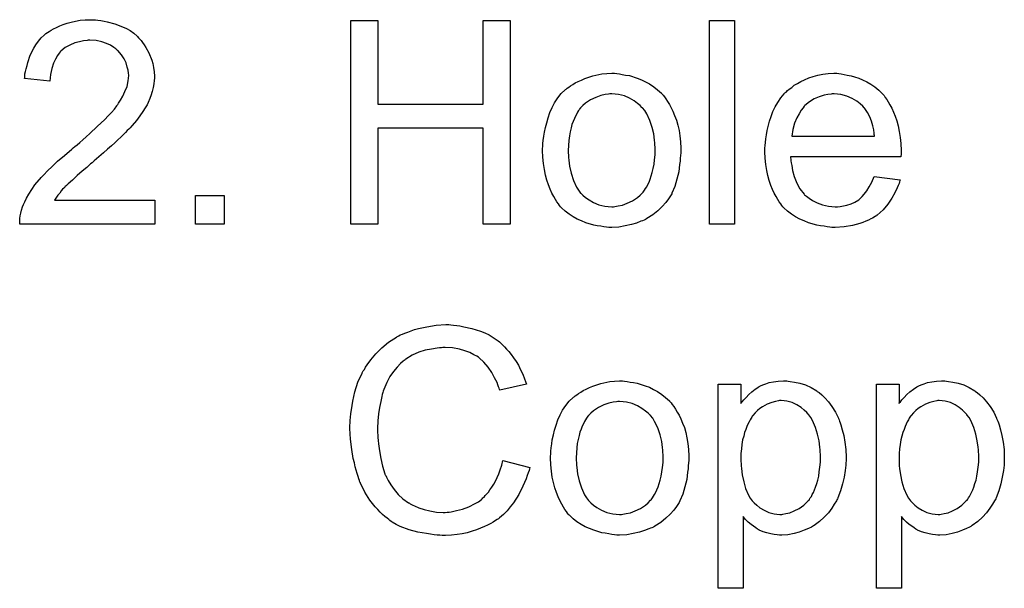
# Model space of a CAD drawing. Extents: x -1.5 to 9, y -3 to 5.
# Tile 316 of 368: x 4.8 to 5.187, y 2.539 to 2.763. Entities that reach past the tile are written whole.
import ezdxf

# ---------------------------------------------------------------- set-up
doc = ezdxf.new("R2010")
doc.units = 0
doc.layers.add('qfn16-30-34-a_mechanical_19', color=1, linetype='CONTINUOUS')

msp = doc.modelspace()

# ---------------------------------------------------------------- linework, layer by layer
at = {"layer": 'qfn16-30-34-a_mechanical_19', "color": 1}
for points in [[(4.829966, 2.762844), (4.830892, 2.762728), (4.832049, 2.762613), (4.833322, 2.762381), (4.834594, 2.76215), (4.837602, 2.76134), (4.840611, 2.760183), (4.842115, 2.759489), (4.843619, 2.758679), (4.845007, 2.757637), (4.84628, 2.756481), (4.846396, 2.756365), (4.846627, 2.756249), (4.846859, 2.755786), (4.847321, 2.755323), (4.8479, 2.754745), (4.848478, 2.753935), (4.849057, 2.753125), (4.849751, 2.752084), (4.850908, 2.749886), (4.852065, 2.747109), (4.852528, 2.74572), (4.852759, 2.744101), (4.852991, 2.742481), (4.853106, 2.740745), (4.853106, 2.740514), (4.853106, 2.739935), (4.852991, 2.73901), (4.852875, 2.737737), (4.852644, 2.736349), (4.852181, 2.734729), (4.851718, 2.732993), (4.851024, 2.731258), (4.850908, 2.731026), (4.850677, 2.730448), (4.850214, 2.729522), (4.84952, 2.72825), (4.848594, 2.726861), (4.847437, 2.725126), (4.846049, 2.72339), (4.844429, 2.721423), (4.844197, 2.721192), (4.843619, 2.720498), (4.84304, 2.719919), (4.842462, 2.719341), (4.841768, 2.718647), (4.840842, 2.717721), (4.839917, 2.716795), (4.83876, 2.715754), (4.837602, 2.714597), (4.836214, 2.713324), (4.83471, 2.712052), (4.83309, 2.710548), (4.831239, 2.709044), (4.829388, 2.707424), (4.829272, 2.707308), (4.829041, 2.707077), (4.828578, 2.706729), (4.827999, 2.706267), (4.827305, 2.705573), (4.826495, 2.704878), (4.824644, 2.703374), (4.822677, 2.701639), (4.820826, 2.699903), (4.819206, 2.698399), (4.818512, 2.697821), (4.817934, 2.697242), (4.817818, 2.697126), (4.817471, 2.696779), (4.817008, 2.696316), (4.816429, 2.695622), (4.815851, 2.694812), (4.815157, 2.694003), (4.813768, 2.692036), (4.853222, 2.692036), (4.853222, 2.682548), (4.800116, 2.682548), (4.800116, 2.682664), (4.800116, 2.683127), (4.800116, 2.683821), (4.800231, 2.684747), (4.800347, 2.685788), (4.800578, 2.686945), (4.80081, 2.688102), (4.801273, 2.689374), (4.801273, 2.68949), (4.801388, 2.689606), (4.80162, 2.6903), (4.802083, 2.691341), (4.802777, 2.69273), (4.803702, 2.69435), (4.804859, 2.696201), (4.806132, 2.698052), (4.807752, 2.700019), (4.807752, 2.700135), (4.807983, 2.70025), (4.808562, 2.700945), (4.809603, 2.701986), (4.811107, 2.70349), (4.812843, 2.705225), (4.815041, 2.707308), (4.817702, 2.709622), (4.820595, 2.712052), (4.82071, 2.712167), (4.821173, 2.712515), (4.821867, 2.713093), (4.822677, 2.713787), (4.823718, 2.714713), (4.824991, 2.715754), (4.826264, 2.716911), (4.827768, 2.718184), (4.83066, 2.720961), (4.833553, 2.723737), (4.834941, 2.725126), (4.836214, 2.726514), (4.837371, 2.727787), (4.838297, 2.72906), (4.838297, 2.729175), (4.838528, 2.729291), (4.83876, 2.729638), (4.838991, 2.730101), (4.839801, 2.731374), (4.840726, 2.732878), (4.841536, 2.734729), (4.842346, 2.736696), (4.842809, 2.738894), (4.84304, 2.740977), (4.84304, 2.741092), (4.84304, 2.741208), (4.842925, 2.741902), (4.842809, 2.743059), (4.842462, 2.744332), (4.841999, 2.745952), (4.841189, 2.747572), (4.840148, 2.749191), (4.83876, 2.750811), (4.838528, 2.751043), (4.83795, 2.751505), (4.83714, 2.752084), (4.835867, 2.752894), (4.834247, 2.753588), (4.832396, 2.754282), (4.830198, 2.754745), (4.827768, 2.754861), (4.827074, 2.754861), (4.826611, 2.754745), (4.825223, 2.754629), (4.823603, 2.754282), (4.821867, 2.753819), (4.8199, 2.75301), (4.818049, 2.751968), (4.816314, 2.75058), (4.816082, 2.750348), (4.815619, 2.74977), (4.814925, 2.748844), (4.814231, 2.747456), (4.813421, 2.745836), (4.812727, 2.743753), (4.812264, 2.741439), (4.812033, 2.738778), (4.801967, 2.73982), (4.801967, 2.739935), (4.802083, 2.740282), (4.802083, 2.740861), (4.802198, 2.741671), (4.80243, 2.742597), (4.802661, 2.743638), (4.803008, 2.74491), (4.803355, 2.746183), (4.804281, 2.74896), (4.805669, 2.751737), (4.806479, 2.753125), (4.80752, 2.754514), (4.808562, 2.755786), (4.809719, 2.756943), (4.809834, 2.757059), (4.810066, 2.757175), (4.810413, 2.757522), (4.810992, 2.757869), (4.811686, 2.758332), (4.812496, 2.758794), (4.813421, 2.759373), (4.814578, 2.759952), (4.815851, 2.76053), (4.817239, 2.761108), (4.818743, 2.761571), (4.820363, 2.762034), (4.822099, 2.762381), (4.82395, 2.762728), (4.825917, 2.762844), (4.827999, 2.76296), (4.829156, 2.76296), (4.829966, 2.762844)], [(4.993103, 2.682548), (4.982459, 2.682548), (4.982459, 2.720266), (4.941038, 2.720266), (4.941038, 2.682548), (4.930394, 2.682548), (4.930394, 2.762613), (4.941038, 2.762613), (4.941038, 2.729754), (4.982459, 2.729754), (4.982459, 2.762613), (4.993103, 2.762613), (4.993103, 2.682548)], [(5.081382, 2.682548), (5.071548, 2.682548), (5.071548, 2.762613), (5.081382, 2.762613), (5.081382, 2.682548)], [(5.034987, 2.741787), (5.036028, 2.741671), (5.037185, 2.741439), (5.038458, 2.741208), (5.039962, 2.740977), (5.043086, 2.739935), (5.044706, 2.739357), (5.046325, 2.738547), (5.047945, 2.737737), (5.049565, 2.73658), (5.051069, 2.735423), (5.052573, 2.734035), (5.052689, 2.733919), (5.05292, 2.733688), (5.053267, 2.733225), (5.05373, 2.732646), (5.054309, 2.731836), (5.055003, 2.730795), (5.055697, 2.729638), (5.056391, 2.728365), (5.057085, 2.726977), (5.05778, 2.725242), (5.058474, 2.723506), (5.059052, 2.721539), (5.059515, 2.719456), (5.059862, 2.717258), (5.060094, 2.714944), (5.060209, 2.712399), (5.060209, 2.712283), (5.060209, 2.711936), (5.060209, 2.711358), (5.060209, 2.710548), (5.060094, 2.709622), (5.059978, 2.708465), (5.059978, 2.707308), (5.059747, 2.706035), (5.059399, 2.703143), (5.058705, 2.70025), (5.057895, 2.697358), (5.056738, 2.694697), (5.056738, 2.694581), (5.056623, 2.694465), (5.056391, 2.694118), (5.05616, 2.693655), (5.05535, 2.692498), (5.054309, 2.69111), (5.05292, 2.68949), (5.051185, 2.68787), (5.049218, 2.686251), (5.046904, 2.684747), (5.046788, 2.684747), (5.046672, 2.684631), (5.046325, 2.684399), (5.045747, 2.684168), (5.045168, 2.683937), (5.044474, 2.683705), (5.042739, 2.683011), (5.040772, 2.682432), (5.038342, 2.681854), (5.035797, 2.681391), (5.03302, 2.681276), (5.031863, 2.681276), (5.030937, 2.681391), (5.029896, 2.681507), (5.028739, 2.681738), (5.02735, 2.68197), (5.025962, 2.682201), (5.022838, 2.683127), (5.021103, 2.683821), (5.019483, 2.684515), (5.017863, 2.685441), (5.016243, 2.686482), (5.014739, 2.687639), (5.013235, 2.689027), (5.013119, 2.689143), (5.012888, 2.689374), (5.012541, 2.689837), (5.012078, 2.690532), (5.0115, 2.691341), (5.010921, 2.692267), (5.010227, 2.693424), (5.009533, 2.694812), (5.008838, 2.696316), (5.008144, 2.698052), (5.007566, 2.699903), (5.006987, 2.70187), (5.006525, 2.704068), (5.006177, 2.706382), (5.005946, 2.708928), (5.00583, 2.711589), (5.00583, 2.71182), (5.00583, 2.712283), (5.005946, 2.713093), (5.005946, 2.71425), (5.006062, 2.715523), (5.006293, 2.717142), (5.006525, 2.718762), (5.006987, 2.720613), (5.00745, 2.722465), (5.008029, 2.724432), (5.008723, 2.726514), (5.009648, 2.728481), (5.010574, 2.730332), (5.011847, 2.732184), (5.013119, 2.733919), (5.014739, 2.735423), (5.014855, 2.735539), (5.015086, 2.735655), (5.015549, 2.736002), (5.016128, 2.736464), (5.016822, 2.736927), (5.017747, 2.737506), (5.018673, 2.738084), (5.01983, 2.738663), (5.021103, 2.739241), (5.022491, 2.73982), (5.025615, 2.740861), (5.029202, 2.741671), (5.031053, 2.741787), (5.03302, 2.741902), (5.034177, 2.741902), (5.034987, 2.741787)], [(5.12234, 2.741787), (5.123266, 2.741671), (5.124423, 2.74144), (5.125695, 2.741208), (5.1272, 2.740861), (5.128588, 2.740514), (5.130208, 2.739936), (5.131712, 2.739357), (5.133332, 2.738547), (5.134952, 2.737622), (5.136571, 2.73658), (5.138075, 2.735307), (5.139464, 2.733919), (5.139579, 2.733803), (5.139811, 2.733572), (5.140158, 2.733109), (5.140621, 2.732415), (5.141199, 2.731605), (5.141778, 2.73068), (5.142472, 2.729523), (5.143166, 2.728134), (5.14386, 2.72663), (5.144555, 2.72501), (5.145133, 2.723159), (5.145712, 2.721192), (5.146174, 2.718994), (5.146521, 2.71668), (5.146753, 2.71425), (5.146869, 2.711589), (5.146869, 2.711473), (5.146869, 2.71101), (5.146869, 2.710201), (5.146753, 2.709044), (5.103365, 2.709044), (5.103365, 2.708928), (5.103365, 2.708581), (5.103481, 2.708118), (5.103481, 2.707424), (5.103597, 2.706614), (5.103828, 2.705688), (5.104175, 2.703606), (5.104869, 2.701292), (5.105795, 2.698746), (5.107068, 2.696432), (5.108688, 2.69435), (5.108803, 2.69435), (5.108919, 2.694118), (5.109613, 2.69354), (5.110654, 2.69273), (5.112043, 2.69192), (5.113894, 2.690994), (5.115977, 2.690184), (5.118291, 2.689606), (5.119563, 2.68949), (5.120952, 2.689375), (5.121877, 2.689375), (5.122919, 2.68949), (5.124191, 2.689722), (5.12558, 2.690069), (5.1272, 2.690532), (5.128704, 2.691226), (5.130208, 2.692151), (5.130324, 2.692267), (5.130902, 2.69273), (5.131596, 2.693424), (5.132406, 2.69435), (5.133332, 2.695622), (5.134373, 2.697242), (5.135414, 2.699093), (5.13634, 2.701292), (5.146521, 2.700019), (5.146521, 2.699903), (5.146406, 2.699672), (5.14629, 2.699209), (5.146059, 2.698515), (5.145712, 2.697821), (5.145364, 2.696895), (5.144439, 2.694928), (5.143282, 2.69273), (5.141662, 2.690416), (5.139811, 2.688218), (5.137497, 2.686135), (5.137381, 2.686135), (5.13715, 2.685904), (5.136803, 2.685672), (5.13634, 2.685325), (5.135646, 2.684978), (5.134952, 2.684631), (5.134026, 2.684168), (5.132985, 2.683705), (5.131828, 2.683242), (5.130671, 2.68278), (5.127778, 2.682086), (5.124538, 2.681507), (5.120952, 2.681276), (5.119679, 2.681276), (5.118869, 2.681391), (5.117828, 2.681507), (5.116555, 2.681738), (5.115167, 2.68197), (5.113663, 2.682201), (5.110423, 2.683127), (5.108688, 2.683821), (5.107068, 2.684515), (5.105332, 2.685441), (5.103712, 2.686482), (5.102208, 2.687639), (5.100704, 2.689028), (5.100589, 2.689143), (5.100357, 2.689375), (5.10001, 2.689837), (5.099547, 2.690532), (5.098969, 2.691341), (5.09839, 2.692267), (5.097696, 2.693424), (5.097002, 2.694697), (5.096308, 2.696201), (5.095614, 2.697821), (5.095035, 2.699672), (5.094457, 2.701639), (5.093994, 2.703721), (5.093647, 2.706035), (5.093415, 2.708465), (5.0933, 2.71101), (5.0933, 2.711126), (5.0933, 2.711705), (5.0933, 2.712399), (5.093415, 2.71344), (5.093531, 2.714713), (5.093647, 2.716101), (5.093878, 2.717721), (5.094225, 2.719341), (5.095151, 2.723043), (5.095729, 2.724894), (5.096423, 2.726861), (5.097349, 2.728713), (5.09839, 2.730448), (5.099547, 2.732184), (5.10082, 2.733803), (5.100936, 2.733919), (5.101167, 2.734151), (5.10163, 2.734498), (5.102208, 2.735076), (5.102903, 2.735655), (5.103828, 2.736349), (5.104869, 2.737159), (5.106142, 2.737853), (5.107415, 2.738663), (5.108919, 2.739357), (5.110539, 2.740051), (5.112274, 2.74063), (5.114126, 2.741208), (5.116092, 2.741555), (5.118175, 2.741787), (5.120373, 2.741902), (5.12153, 2.741902), (5.12234, 2.741787)], [(5.03302, 2.733803), (5.032326, 2.733803), (5.031747, 2.733688), (5.030474, 2.733572), (5.028739, 2.733109), (5.026772, 2.732415), (5.024689, 2.731489), (5.022722, 2.730101), (5.021681, 2.729175), (5.020756, 2.72825), (5.020756, 2.728134), (5.020524, 2.728018), (5.020293, 2.727671), (5.019946, 2.727208), (5.019599, 2.72663), (5.019252, 2.725936), (5.018789, 2.72501), (5.018326, 2.724084), (5.017863, 2.722927), (5.0174, 2.721771), (5.017053, 2.720382), (5.016706, 2.718878), (5.016359, 2.717258), (5.016128, 2.715523), (5.016012, 2.713556), (5.015896, 2.711589), (5.015896, 2.711473), (5.015896, 2.711126), (5.015896, 2.710548), (5.016012, 2.709738), (5.016012, 2.708812), (5.016128, 2.707771), (5.016475, 2.705341), (5.017053, 2.702564), (5.017979, 2.699787), (5.019136, 2.697126), (5.019946, 2.695969), (5.020756, 2.694812), (5.020871, 2.694812), (5.020987, 2.694581), (5.021681, 2.694003), (5.022722, 2.693077), (5.024111, 2.692151), (5.025846, 2.69111), (5.027929, 2.690184), (5.030359, 2.689606), (5.031631, 2.68949), (5.03302, 2.689374), (5.033714, 2.689374), (5.034292, 2.68949), (5.035565, 2.689722), (5.037301, 2.690069), (5.039152, 2.690763), (5.041234, 2.691689), (5.043201, 2.693077), (5.044243, 2.694003), (5.045168, 2.694928), (5.045284, 2.695044), (5.0454, 2.69516), (5.045631, 2.695507), (5.045978, 2.695969), (5.046325, 2.696548), (5.046788, 2.697242), (5.047251, 2.698168), (5.047714, 2.699093), (5.048176, 2.70025), (5.048524, 2.701523), (5.048986, 2.702911), (5.049333, 2.704416), (5.049681, 2.706151), (5.049912, 2.707887), (5.050143, 2.709853), (5.050143, 2.711936), (5.050143, 2.712052), (5.050143, 2.712399), (5.050143, 2.712977), (5.050028, 2.713671), (5.050028, 2.714597), (5.049912, 2.715638), (5.049565, 2.718068), (5.048986, 2.720613), (5.048061, 2.72339), (5.046788, 2.725936), (5.046094, 2.727208), (5.045168, 2.72825), (5.045168, 2.728365), (5.044937, 2.728481), (5.044243, 2.729175), (5.043201, 2.729985), (5.041813, 2.731026), (5.040078, 2.732068), (5.037995, 2.732993), (5.035681, 2.733572), (5.034408, 2.733688), (5.03302, 2.733803)], [(5.120489, 2.733803), (5.119795, 2.733803), (5.119332, 2.733688), (5.118059, 2.733572), (5.116555, 2.733225), (5.114704, 2.732646), (5.112737, 2.731836), (5.110886, 2.73068), (5.109035, 2.729175), (5.108803, 2.728944), (5.108341, 2.728365), (5.107531, 2.727324), (5.106721, 2.725936), (5.105795, 2.724316), (5.104985, 2.722233), (5.104291, 2.719804), (5.103944, 2.717143), (5.136456, 2.717143), (5.136456, 2.717258), (5.136456, 2.71749), (5.13634, 2.717837), (5.13634, 2.7183), (5.136109, 2.719688), (5.135761, 2.721192), (5.135183, 2.723043), (5.134604, 2.724779), (5.133679, 2.726514), (5.132637, 2.728018), (5.132637, 2.728134), (5.132406, 2.72825), (5.131828, 2.728944), (5.130786, 2.72987), (5.129398, 2.730911), (5.127662, 2.731952), (5.12558, 2.732878), (5.12315, 2.733572), (5.121877, 2.733688), (5.120489, 2.733803)], [(4.880527, 2.682548), (4.869304, 2.682548), (4.869304, 2.693771), (4.880527, 2.693771), (4.880527, 2.682548)], [(4.969732, 2.642932), (4.970773, 2.642817), (4.972046, 2.642701), (4.973319, 2.642585), (4.974823, 2.642238), (4.977947, 2.641544), (4.981418, 2.640503), (4.983153, 2.639809), (4.984773, 2.638999), (4.986393, 2.637957), (4.988012, 2.636916), (4.988128, 2.6368), (4.98836, 2.636685), (4.988822, 2.636338), (4.989401, 2.635759), (4.989979, 2.635181), (4.990789, 2.634371), (4.991599, 2.633445), (4.992525, 2.632519), (4.99345, 2.631363), (4.994376, 2.629974), (4.995417, 2.628586), (4.996343, 2.627082), (4.997153, 2.625346), (4.998078, 2.623611), (4.998773, 2.621759), (4.999467, 2.619677), (4.989054, 2.617247), (4.989054, 2.617363), (4.988938, 2.617594), (4.988707, 2.618057), (4.988475, 2.618635), (4.988244, 2.61933), (4.987897, 2.620255), (4.986971, 2.622106), (4.985814, 2.624189), (4.984426, 2.626272), (4.98269, 2.628239), (4.980839, 2.629974), (4.980608, 2.630206), (4.979913, 2.630668), (4.978757, 2.631247), (4.977252, 2.632057), (4.975285, 2.632751), (4.973087, 2.633445), (4.970426, 2.633908), (4.967534, 2.634024), (4.966608, 2.634024), (4.966029, 2.633908), (4.96522, 2.633908), (4.964294, 2.633792), (4.962096, 2.633445), (4.959666, 2.632982), (4.957121, 2.632172), (4.954459, 2.631015), (4.95203, 2.629511), (4.951914, 2.629511), (4.951798, 2.62928), (4.950989, 2.628701), (4.949947, 2.627776), (4.948675, 2.626387), (4.94717, 2.624652), (4.945782, 2.622685), (4.944509, 2.620255), (4.943352, 2.617594), (4.943352, 2.617479), (4.943237, 2.617247), (4.943121, 2.6169), (4.943005, 2.616322), (4.942774, 2.615627), (4.942542, 2.614817), (4.942195, 2.612851), (4.941733, 2.610537), (4.94127, 2.607991), (4.941038, 2.605214), (4.940923, 2.602206), (4.940923, 2.60209), (4.940923, 2.601743), (4.940923, 2.601165), (4.940923, 2.600471), (4.941038, 2.599661), (4.941038, 2.598619), (4.941154, 2.597462), (4.94127, 2.59619), (4.941617, 2.593413), (4.942195, 2.590405), (4.94289, 2.587396), (4.943815, 2.584388), (4.943815, 2.584273), (4.943931, 2.584041), (4.944162, 2.583694), (4.944394, 2.583116), (4.945088, 2.581727), (4.946129, 2.580107), (4.947402, 2.578256), (4.949022, 2.576289), (4.950873, 2.574554), (4.953071, 2.572934), (4.953187, 2.572934), (4.953418, 2.572818), (4.953765, 2.572587), (4.954228, 2.572356), (4.954807, 2.572124), (4.955501, 2.571777), (4.957121, 2.571083), (4.959203, 2.570389), (4.961517, 2.56981), (4.964063, 2.569347), (4.966724, 2.569232), (4.967534, 2.569232), (4.968228, 2.569347), (4.969038, 2.569347), (4.969848, 2.569463), (4.97193, 2.569926), (4.97436, 2.570504), (4.97679, 2.57143), (4.979335, 2.572703), (4.980608, 2.573397), (4.981765, 2.574322), (4.98188, 2.574438), (4.981996, 2.574554), (4.982343, 2.574901), (4.982806, 2.575248), (4.983269, 2.575827), (4.983847, 2.576521), (4.984542, 2.577215), (4.98512, 2.57814), (4.985814, 2.579182), (4.986624, 2.580339), (4.987318, 2.581496), (4.988012, 2.582884), (4.988591, 2.584388), (4.989169, 2.586008), (4.989748, 2.587744), (4.990211, 2.589595), (5.000855, 2.586934), (5.000855, 2.586818), (5.000739, 2.586355), (5.000508, 2.585661), (5.000161, 2.584735), (4.999814, 2.583694), (4.999351, 2.582421), (4.998773, 2.581033), (4.998078, 2.579529), (4.996459, 2.576289), (4.994376, 2.57305), (4.993103, 2.57143), (4.991831, 2.56981), (4.990442, 2.568422), (4.988822, 2.567033), (4.988707, 2.566918), (4.988475, 2.566686), (4.987897, 2.566455), (4.987318, 2.565992), (4.986393, 2.565414), (4.985467, 2.564835), (4.984194, 2.564256), (4.982922, 2.563678), (4.981418, 2.562984), (4.979798, 2.562405), (4.978062, 2.561827), (4.976211, 2.561248), (4.974244, 2.560785), (4.972162, 2.560554), (4.969963, 2.560323), (4.967649, 2.560207), (4.966377, 2.560207), (4.965451, 2.560323), (4.96441, 2.560323), (4.963137, 2.560438), (4.961749, 2.56067), (4.960129, 2.560901), (4.956774, 2.56148), (4.953302, 2.562405), (4.949832, 2.563678), (4.948212, 2.564488), (4.946592, 2.565414), (4.946476, 2.565529), (4.946245, 2.565645), (4.945782, 2.565992), (4.945319, 2.566455), (4.944625, 2.566918), (4.943815, 2.567612), (4.94289, 2.568422), (4.941964, 2.569347), (4.941038, 2.570389), (4.939997, 2.57143), (4.937914, 2.574091), (4.935948, 2.577215), (4.934212, 2.580686), (4.934212, 2.580802), (4.933981, 2.581149), (4.933865, 2.581727), (4.933518, 2.582421), (4.933286, 2.583347), (4.932939, 2.584504), (4.932476, 2.585777), (4.932129, 2.587165), (4.931782, 2.588669), (4.931319, 2.590405), (4.930741, 2.593991), (4.930278, 2.598041), (4.930047, 2.602206), (4.930047, 2.602322), (4.930047, 2.602785), (4.930047, 2.603479), (4.930163, 2.604289), (4.930163, 2.605446), (4.930278, 2.606603), (4.930394, 2.608107), (4.930625, 2.609611), (4.931204, 2.612966), (4.932014, 2.616669), (4.933171, 2.620371), (4.934791, 2.623958), (4.934906, 2.624073), (4.935022, 2.624421), (4.935253, 2.624883), (4.935716, 2.625462), (4.936179, 2.626272), (4.936757, 2.627197), (4.938261, 2.62928), (4.940228, 2.631594), (4.942542, 2.633908), (4.945203, 2.636222), (4.948327, 2.638189), (4.948443, 2.638305), (4.94879, 2.63842), (4.949253, 2.638652), (4.949832, 2.638999), (4.950757, 2.639346), (4.951683, 2.639693), (4.95284, 2.640156), (4.954112, 2.640619), (4.955501, 2.641081), (4.957005, 2.641544), (4.960244, 2.642238), (4.963947, 2.642817), (4.967765, 2.643048), (4.968922, 2.643048), (4.969732, 2.642932)], [(5.038111, 2.620834), (5.039152, 2.620718), (5.040309, 2.620487), (5.041582, 2.620255), (5.043086, 2.620024), (5.04621, 2.618983), (5.047829, 2.618404), (5.049449, 2.617594), (5.051069, 2.616784), (5.052689, 2.615627), (5.054193, 2.61447), (5.055697, 2.613082), (5.055813, 2.612966), (5.056044, 2.612735), (5.056391, 2.612272), (5.056854, 2.611693), (5.057432, 2.610884), (5.058127, 2.609842), (5.058821, 2.608685), (5.059515, 2.607413), (5.060209, 2.606024), (5.060904, 2.604289), (5.061598, 2.602553), (5.062176, 2.600586), (5.062639, 2.598504), (5.062986, 2.596305), (5.063217, 2.593991), (5.063333, 2.591446), (5.063333, 2.59133), (5.063333, 2.590983), (5.063333, 2.590405), (5.063333, 2.589595), (5.063217, 2.588669), (5.063102, 2.587512), (5.063102, 2.586355), (5.06287, 2.585082), (5.062523, 2.58219), (5.061829, 2.579298), (5.061019, 2.576405), (5.059862, 2.573744), (5.059862, 2.573628), (5.059747, 2.573512), (5.059515, 2.573165), (5.059284, 2.572703), (5.058474, 2.571546), (5.057432, 2.570157), (5.056044, 2.568537), (5.054309, 2.566918), (5.052342, 2.565298), (5.050028, 2.563794), (5.049912, 2.563794), (5.049796, 2.563678), (5.049449, 2.563447), (5.048871, 2.563215), (5.048292, 2.562984), (5.047598, 2.562752), (5.045863, 2.562058), (5.043896, 2.56148), (5.041466, 2.560901), (5.038921, 2.560438), (5.036144, 2.560323), (5.034987, 2.560323), (5.034061, 2.560438), (5.03302, 2.560554), (5.031863, 2.560785), (5.030474, 2.561017), (5.029086, 2.561248), (5.025962, 2.562174), (5.024227, 2.562868), (5.022607, 2.563562), (5.020987, 2.564488), (5.019367, 2.565529), (5.017863, 2.566686), (5.016359, 2.568075), (5.016243, 2.56819), (5.016012, 2.568422), (5.015665, 2.568885), (5.015202, 2.569579), (5.014623, 2.570389), (5.014045, 2.571314), (5.013351, 2.572471), (5.012657, 2.57386), (5.011962, 2.575364), (5.011268, 2.577099), (5.01069, 2.57895), (5.010111, 2.580917), (5.009648, 2.583116), (5.009301, 2.58543), (5.00907, 2.587975), (5.008954, 2.590636), (5.008954, 2.590867), (5.008954, 2.59133), (5.00907, 2.59214), (5.00907, 2.593297), (5.009186, 2.59457), (5.009417, 2.59619), (5.009648, 2.597809), (5.010111, 2.599661), (5.010574, 2.601512), (5.011153, 2.603479), (5.011847, 2.605561), (5.012772, 2.607528), (5.013698, 2.60938), (5.014971, 2.611231), (5.016243, 2.612966), (5.017863, 2.61447), (5.017979, 2.614586), (5.01821, 2.614702), (5.018673, 2.615049), (5.019252, 2.615512), (5.019946, 2.615974), (5.020871, 2.616553), (5.021797, 2.617131), (5.022954, 2.61771), (5.024227, 2.618288), (5.025615, 2.618867), (5.028739, 2.619908), (5.032326, 2.620718), (5.034177, 2.620834), (5.036144, 2.62095), (5.037301, 2.62095), (5.038111, 2.620834)], [(5.10244, 2.620834), (5.10325, 2.620718), (5.104985, 2.620487), (5.107068, 2.620024), (5.109266, 2.61933), (5.111464, 2.618289), (5.113663, 2.617016), (5.113778, 2.617016), (5.113894, 2.616784), (5.114588, 2.616322), (5.11563, 2.615396), (5.116902, 2.614239), (5.118291, 2.612735), (5.119679, 2.610884), (5.121068, 2.608685), (5.122225, 2.606256), (5.122225, 2.60614), (5.12234, 2.605909), (5.122456, 2.605561), (5.122687, 2.605099), (5.122919, 2.604405), (5.12315, 2.603595), (5.123729, 2.601743), (5.124307, 2.599429), (5.12477, 2.596884), (5.125117, 2.593992), (5.125233, 2.590983), (5.125233, 2.590868), (5.125233, 2.590636), (5.125233, 2.590173), (5.125233, 2.589479), (5.125117, 2.588669), (5.125117, 2.587744), (5.124886, 2.585661), (5.124423, 2.583116), (5.123844, 2.580455), (5.123034, 2.577678), (5.121993, 2.574901), (5.121993, 2.574785), (5.121877, 2.574554), (5.121646, 2.574207), (5.121415, 2.573744), (5.120605, 2.572471), (5.119563, 2.570852), (5.118291, 2.569116), (5.116671, 2.567381), (5.11482, 2.565645), (5.112621, 2.564025), (5.112506, 2.564025), (5.11239, 2.56391), (5.112043, 2.563678), (5.11158, 2.563447), (5.110423, 2.562868), (5.108803, 2.562174), (5.106836, 2.56148), (5.104754, 2.560901), (5.102324, 2.560439), (5.099894, 2.560323), (5.099084, 2.560323), (5.098159, 2.560439), (5.097002, 2.560554), (5.095614, 2.560786), (5.094109, 2.561133), (5.092605, 2.561595), (5.091101, 2.56229), (5.090985, 2.562405), (5.090407, 2.562637), (5.089713, 2.5631), (5.088787, 2.563794), (5.087862, 2.564488), (5.086705, 2.565414), (5.085663, 2.566455), (5.084738, 2.567612), (5.084738, 2.539381), (5.074903, 2.539381), (5.074903, 2.619677), (5.083812, 2.619677), (5.083812, 2.612041), (5.083928, 2.612272), (5.084391, 2.612735), (5.084969, 2.613545), (5.085895, 2.61447), (5.086936, 2.615627), (5.088093, 2.616669), (5.089481, 2.61771), (5.09087, 2.618636), (5.091101, 2.618751), (5.091564, 2.618983), (5.09249, 2.61933), (5.093647, 2.619793), (5.095035, 2.620255), (5.096655, 2.620602), (5.098506, 2.620834), (5.100589, 2.62095), (5.101861, 2.62095), (5.10244, 2.620834)], [(5.164686, 2.620834), (5.165496, 2.620718), (5.167232, 2.620487), (5.169314, 2.620024), (5.171513, 2.61933), (5.173711, 2.618289), (5.175909, 2.617016), (5.176025, 2.617016), (5.176141, 2.616784), (5.176835, 2.616322), (5.177876, 2.615396), (5.179149, 2.614239), (5.180537, 2.612735), (5.181926, 2.610884), (5.183314, 2.608685), (5.184471, 2.606256), (5.184471, 2.60614), (5.184587, 2.605909), (5.184703, 2.605561), (5.184934, 2.605099), (5.185165, 2.604405), (5.185397, 2.603595), (5.185975, 2.601743), (5.186554, 2.599429), (5.187016, 2.596884), (5.187364, 2.593992), (5.187479, 2.590983), (5.187479, 2.590868), (5.187479, 2.590636), (5.187479, 2.590173), (5.187479, 2.589479), (5.187364, 2.588669), (5.187364, 2.587744), (5.187132, 2.585661), (5.186669, 2.583116), (5.186091, 2.580455), (5.185281, 2.577678), (5.18424, 2.574901), (5.18424, 2.574785), (5.184124, 2.574554), (5.183893, 2.574207), (5.183661, 2.573744), (5.182851, 2.572471), (5.18181, 2.570852), (5.180537, 2.569116), (5.178917, 2.567381), (5.177066, 2.565645), (5.174868, 2.564025), (5.174752, 2.564025), (5.174637, 2.56391), (5.174289, 2.563678), (5.173827, 2.563447), (5.17267, 2.562868), (5.17105, 2.562174), (5.169083, 2.56148), (5.167, 2.560901), (5.164571, 2.560439), (5.162141, 2.560323), (5.161331, 2.560323), (5.160405, 2.560439), (5.159248, 2.560554), (5.15786, 2.560786), (5.156356, 2.561133), (5.154852, 2.561595), (5.153348, 2.56229), (5.153232, 2.562405), (5.152654, 2.562637), (5.151959, 2.5631), (5.151034, 2.563794), (5.150108, 2.564488), (5.148951, 2.565414), (5.14791, 2.566455), (5.146984, 2.567612), (5.146984, 2.539381), (5.13715, 2.539381), (5.13715, 2.619677), (5.146059, 2.619677), (5.146059, 2.612041), (5.146174, 2.612272), (5.146637, 2.612735), (5.147216, 2.613545), (5.148141, 2.61447), (5.149183, 2.615627), (5.15034, 2.616669), (5.151728, 2.61771), (5.153116, 2.618636), (5.153348, 2.618751), (5.153811, 2.618983), (5.154736, 2.61933), (5.155893, 2.619793), (5.157282, 2.620255), (5.158901, 2.620602), (5.160753, 2.620834), (5.162835, 2.62095), (5.164108, 2.62095), (5.164686, 2.620834)], [(5.036144, 2.612851), (5.035449, 2.612851), (5.034871, 2.612735), (5.033598, 2.612619), (5.031863, 2.612156), (5.029896, 2.611462), (5.027813, 2.610537), (5.025846, 2.609148), (5.024805, 2.608222), (5.02388, 2.607297), (5.02388, 2.607181), (5.023648, 2.607066), (5.023417, 2.606718), (5.02307, 2.606256), (5.022722, 2.605677), (5.022375, 2.604983), (5.021913, 2.604057), (5.02145, 2.603132), (5.020987, 2.601975), (5.020524, 2.600818), (5.020177, 2.599429), (5.01983, 2.597925), (5.019483, 2.596305), (5.019252, 2.59457), (5.019136, 2.592603), (5.01902, 2.590636), (5.01902, 2.59052), (5.01902, 2.590173), (5.01902, 2.589595), (5.019136, 2.588785), (5.019136, 2.587859), (5.019252, 2.586818), (5.019599, 2.584388), (5.020177, 2.581611), (5.021103, 2.578835), (5.02226, 2.576174), (5.02307, 2.575017), (5.02388, 2.57386), (5.023995, 2.57386), (5.024111, 2.573628), (5.024805, 2.57305), (5.025846, 2.572124), (5.027235, 2.571198), (5.02897, 2.570157), (5.031053, 2.569232), (5.033483, 2.568653), (5.034755, 2.568537), (5.036144, 2.568422), (5.036838, 2.568422), (5.037416, 2.568537), (5.038689, 2.568769), (5.040425, 2.569116), (5.042276, 2.56981), (5.044358, 2.570736), (5.046325, 2.572124), (5.047367, 2.57305), (5.048292, 2.573975), (5.048408, 2.574091), (5.048524, 2.574207), (5.048755, 2.574554), (5.049102, 2.575017), (5.049449, 2.575595), (5.049912, 2.576289), (5.050375, 2.577215), (5.050838, 2.57814), (5.0513, 2.579298), (5.051648, 2.58057), (5.05211, 2.581959), (5.052457, 2.583463), (5.052805, 2.585198), (5.053036, 2.586934), (5.053267, 2.588901), (5.053267, 2.590983), (5.053267, 2.591099), (5.053267, 2.591446), (5.053267, 2.592024), (5.053152, 2.592719), (5.053152, 2.593644), (5.053036, 2.594686), (5.052689, 2.597115), (5.05211, 2.599661), (5.051185, 2.602438), (5.049912, 2.604983), (5.049218, 2.606256), (5.048292, 2.607297), (5.048292, 2.607413), (5.048061, 2.607528), (5.047367, 2.608222), (5.046325, 2.609032), (5.044937, 2.610074), (5.043201, 2.611115), (5.041119, 2.612041), (5.038805, 2.612619), (5.037532, 2.612735), (5.036144, 2.612851)], [(5.099663, 2.613198), (5.099084, 2.613198), (5.098622, 2.613082), (5.097465, 2.612851), (5.095961, 2.612503), (5.094225, 2.611809), (5.092374, 2.610768), (5.091333, 2.610074), (5.090407, 2.609264), (5.089481, 2.608338), (5.088556, 2.607297), (5.088556, 2.607181), (5.088324, 2.607066), (5.088093, 2.606718), (5.087862, 2.606256), (5.087515, 2.605561), (5.087052, 2.604867), (5.086589, 2.603942), (5.086242, 2.603016), (5.085779, 2.601859), (5.085316, 2.600586), (5.084969, 2.599198), (5.084506, 2.597694), (5.084275, 2.595958), (5.084043, 2.594223), (5.083812, 2.592372), (5.083812, 2.590289), (5.083812, 2.590173), (5.083812, 2.589826), (5.083812, 2.589248), (5.083928, 2.588438), (5.083928, 2.587512), (5.084043, 2.586471), (5.084391, 2.584041), (5.084969, 2.581264), (5.085663, 2.578603), (5.08682, 2.575942), (5.087515, 2.574785), (5.088324, 2.573744), (5.088556, 2.573513), (5.089134, 2.572934), (5.09006, 2.572008), (5.091333, 2.571083), (5.092952, 2.570157), (5.094804, 2.569232), (5.096886, 2.568653), (5.098043, 2.568537), (5.0992, 2.568422), (5.099894, 2.568422), (5.100357, 2.568537), (5.101514, 2.568769), (5.103134, 2.569116), (5.104869, 2.56981), (5.106721, 2.570736), (5.108572, 2.572124), (5.109498, 2.572934), (5.110423, 2.57386), (5.110423, 2.573975), (5.110654, 2.574091), (5.110886, 2.574438), (5.111117, 2.574901), (5.11158, 2.575479), (5.111927, 2.576289), (5.11239, 2.577099), (5.112853, 2.578141), (5.1132, 2.579182), (5.113663, 2.58057), (5.114126, 2.581959), (5.114473, 2.583463), (5.114704, 2.585198), (5.114935, 2.58705), (5.115167, 2.589016), (5.115167, 2.591099), (5.115167, 2.591215), (5.115167, 2.591562), (5.115167, 2.59214), (5.115051, 2.59295), (5.115051, 2.593876), (5.114935, 2.594917), (5.114588, 2.597347), (5.11401, 2.600008), (5.1132, 2.602669), (5.112043, 2.60533), (5.111349, 2.606603), (5.110539, 2.607644), (5.110539, 2.60776), (5.110307, 2.607876), (5.109729, 2.60857), (5.108803, 2.60938), (5.107531, 2.610421), (5.105911, 2.611462), (5.10406, 2.612388), (5.101977, 2.612966), (5.10082, 2.613082), (5.099663, 2.613198)], [(5.16191, 2.613198), (5.161331, 2.613198), (5.160868, 2.613082), (5.159711, 2.612851), (5.158207, 2.612503), (5.156472, 2.611809), (5.15462, 2.610768), (5.153579, 2.610074), (5.152654, 2.609264), (5.151728, 2.608338), (5.150802, 2.607297), (5.150802, 2.607181), (5.150571, 2.607066), (5.15034, 2.606718), (5.150108, 2.606256), (5.149761, 2.605561), (5.149298, 2.604867), (5.148836, 2.603942), (5.148488, 2.603016), (5.148026, 2.601859), (5.147563, 2.600586), (5.147216, 2.599198), (5.146753, 2.597694), (5.146521, 2.595958), (5.14629, 2.594223), (5.146059, 2.592372), (5.146059, 2.590289), (5.146059, 2.590173), (5.146059, 2.589826), (5.146059, 2.589248), (5.146174, 2.588438), (5.146174, 2.587512), (5.14629, 2.586471), (5.146637, 2.584041), (5.147216, 2.581265), (5.14791, 2.578603), (5.149067, 2.575942), (5.149761, 2.574785), (5.150571, 2.573744), (5.150802, 2.573513), (5.151381, 2.572934), (5.152306, 2.572008), (5.153579, 2.571083), (5.155199, 2.570157), (5.15705, 2.569232), (5.159133, 2.568653), (5.16029, 2.568537), (5.161447, 2.568422), (5.162141, 2.568422), (5.162604, 2.568537), (5.163761, 2.568769), (5.165381, 2.569116), (5.167116, 2.56981), (5.168967, 2.570736), (5.170819, 2.572124), (5.171744, 2.572934), (5.17267, 2.57386), (5.17267, 2.573975), (5.172901, 2.574091), (5.173132, 2.574438), (5.173364, 2.574901), (5.173827, 2.575479), (5.174174, 2.576289), (5.174637, 2.577099), (5.175099, 2.578141), (5.175447, 2.579182), (5.175909, 2.58057), (5.176372, 2.581959), (5.176719, 2.583463), (5.176951, 2.585198), (5.177182, 2.58705), (5.177413, 2.589016), (5.177413, 2.591099), (5.177413, 2.591215), (5.177413, 2.591562), (5.177413, 2.59214), (5.177298, 2.59295), (5.177298, 2.593876), (5.177182, 2.594917), (5.176835, 2.597347), (5.176256, 2.600008), (5.175447, 2.602669), (5.174289, 2.60533), (5.173595, 2.606603), (5.172785, 2.607644), (5.172785, 2.60776), (5.172554, 2.607876), (5.171975, 2.60857), (5.17105, 2.60938), (5.169777, 2.610421), (5.168157, 2.611462), (5.166306, 2.612388), (5.164224, 2.612966), (5.163067, 2.613082), (5.16191, 2.613198)]]:
    msp.add_lwpolyline(points, dxfattribs=at)

doc.saveas('drawing.dxf')
